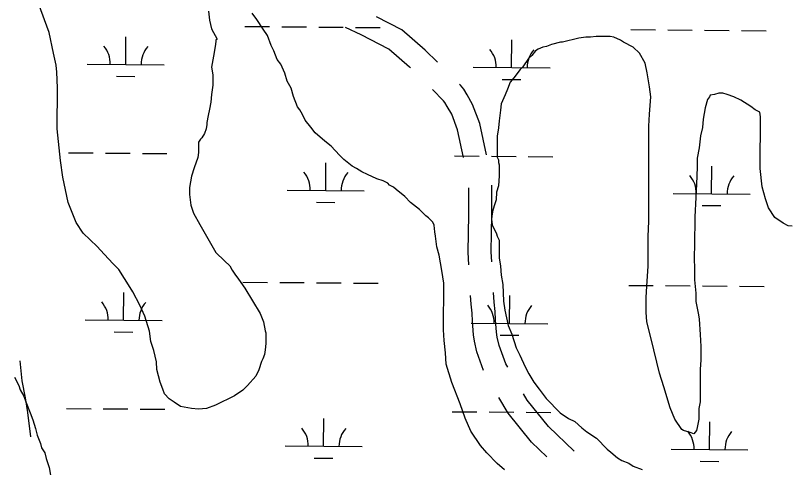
# Model space of a CAD drawing. Extents: x 3271442 to 3309282, y 752266 to 777610.
# Drawn here: x 3299179 to 3300185, y 770658 to 771246 of the extents above; entities that cross this region are included whole.
import ezdxf

# ---------------------------------------------------------------- set-up
doc = ezdxf.new("R2010")
doc.units = 0
for name, color, linetype in [('V-ROAD-CNTR', 7, 'Continuous'), ('V-SITE-VEGE', 7, 'Continuous'), ('V-WETL-SWMP', 7, 'Continuous')]:
    doc.layers.add(name, color=color, linetype=linetype)

msp = doc.modelspace()

# ---------------------------------------------------------------- linework, layer by layer
at = {"layer": 'V-ROAD-CNTR'}
for points in [[(3299727.6, 771185.6), (3299711.5, 771201.4), (3299681, 771227.7), (3299648, 771244.7)], [(3299692.2, 771178.4), (3299691.2, 771179.4), (3299664.1, 771202.7), (3299628.3, 771221.1), (3299607.9, 771230.9)], [(3299761.2, 771061.5), (3299753.6, 771097.5), (3299745.9, 771117.9), (3299740.1, 771128.1), (3299737, 771133.4), (3299735.3, 771135.5), (3299720.7, 771150.3)], [(3299791.1, 771065.1), (3299782.5, 771106), (3299773.1, 771130.6), (3299766.1, 771143.1), (3299761.6, 771150.7), (3299757.5, 771155.6), (3299755.9, 771157.3)], [(3299768.2, 770922.3), (3299767.3, 770938.4), (3299768.2, 770987.7), (3299768.1, 771022.3)], [(3299798, 770926), (3299797.3, 770938.9), (3299798.2, 770987.5), (3299798, 771025.9)], [(3299787.4, 770784.6), (3299778.4, 770808.9), (3299775.7, 770822.6), (3299774.3, 770831.1), (3299773.1, 770848.7), (3299772.5, 770859.1), (3299771.2, 770871), (3299770.5, 770882.4)], [(3299818.8, 770788.8), (3299816.1, 770793.4), (3299807.4, 770817), (3299805.2, 770827.9), (3299804.1, 770834.6), (3299803, 770850.5), (3299802.5, 770861.6), (3299801.1, 770873.6), (3299800.3, 770886)], [(3299184.2, 770797.3), (3299184.9, 770788.5), (3299187, 770771.2), (3299191.1, 770748.9), (3299194, 770729.9), (3299198.1, 770698.3)], [(3299869.6, 770672.4), (3299849.7, 770691.6), (3299819.2, 770729), (3299807, 770749.7)], [(3299905.2, 770679.8), (3299871.8, 770712), (3299843.9, 770746.2), (3299839.1, 770754.3)]]:
    msp.add_lwpolyline(points, dxfattribs=at)
at = {"layer": 'V-SITE-VEGE'}
for p, q in [((3299222.3, 771224.1), (3299208.3, 771262.2)), ((3299429.4, 771252.1), (3299431, 771240.5)), ((3299431, 771240.5), (3299433.5, 771228.9)), ((3299492.3, 771241.2), (3299486.5, 771249.5)), ((3299500.6, 771228.8), (3299492.3, 771241.2)), ((3299228.1, 771197.6), (3299222.3, 771224.1)), ((3299433.5, 771228.9), (3299440.9, 771215.6)), ((3299506.4, 771220.5), (3299500.6, 771228.8)), ((3299511.3, 771207.3), (3299506.4, 771220.5)), ((3299439.3, 771213.1), (3299438.5, 771209)), ((3299440.9, 771215.6), (3299439.3, 771214.8)), ((3299439.3, 771214.8), (3299439.3, 771213.1)), ((3299887.4, 771211.8), (3299875.8, 771208.5)), ((3299889.8, 771211.8), (3299887.4, 771211.8)), ((3299911.4, 771216.8), (3299889.8, 771211.8)), ((3299920.5, 771218.4), (3299911.4, 771216.8)), ((3299926.3, 771218.4), (3299920.5, 771218.4)), ((3299933.7, 771219.2), (3299926.3, 771218.4)), ((3299952, 771219.2), (3299933.7, 771219.2)), ((3299956.9, 771218.4), (3299952, 771219.2)), ((3299965.2, 771214.2), (3299956.9, 771218.4)), ((3299969.3, 771211.7), (3299965.2, 771214.2)), ((3299981.8, 771205.1), (3299969.3, 771211.7)), ((3299438.5, 771209), (3299436.8, 771198.2)), ((3299514.6, 771200.6), (3299511.3, 771207.3)), ((3299518.8, 771189), (3299514.6, 771200.6)), ((3299855, 771200.3), (3299850.1, 771194.5)), ((3299858.4, 771202.8), (3299855, 771200.3)), ((3299864.2, 771205.2), (3299858.4, 771202.8)), ((3299869.1, 771206.1), (3299864.2, 771205.2)), ((3299875.8, 771208.5), (3299869.1, 771206.1)), ((3299990, 771197.6), (3299981.8, 771205.1)), ((3299231.4, 771181.9), (3299228.1, 771197.6)), ((3299436.8, 771198.2), (3299433.5, 771179.2)), ((3299845.9, 771190.3), (3299838.5, 771179.6)), ((3299850.1, 771194.5), (3299845.9, 771190.3)), ((3299997.5, 771184.4), (3299990, 771197.6)), ((3299232.2, 771172.8), (3299231.4, 771181.9)), ((3299523.7, 771183.2), (3299518.8, 771189)), ((3299528.7, 771171.6), (3299523.7, 771183.2)), ((3299999.9, 771172), (3299997.5, 771184.4)), ((3299233, 771152.1), (3299232.2, 771172.8)), ((3299433.5, 771179.2), (3299435.1, 771169.2)), ((3299532, 771160.9), (3299528.7, 771171.6)), ((3299835.1, 771176.3), (3299826.8, 771165.5)), ((3299838.5, 771179.6), (3299835.1, 771176.3)), ((3300003.2, 771153.7), (3299999.9, 771172)), ((3299435.1, 771169.2), (3299435.1, 771156)), ((3299537, 771151.7), (3299532, 771160.9)), ((3299826.8, 771165.5), (3299821.9, 771159.7)), ((3299232.9, 771099.1), (3299233, 771152.1)), ((3299435.1, 771156), (3299433.4, 771143.6)), ((3299540.3, 771141), (3299537, 771151.7)), ((3299818.5, 771150.6), (3299815.2, 771143.2)), ((3299821.9, 771159.7), (3299818.5, 771150.6)), ((3300004.9, 771140.5), (3300003.2, 771153.7)), ((3299433.4, 771143.6), (3299432.6, 771133.6)), ((3299545.2, 771127.7), (3299540.3, 771141)), ((3299815.2, 771143.2), (3299810.2, 771131.6)), ((3300003.2, 771118.1), (3300004.9, 771140.5)), ((3300081.1, 771140.4), (3300078.6, 771137.1)), ((3300081.9, 771142.9), (3300081.1, 771140.4)), ((3300087.7, 771143.7), (3300081.9, 771142.9)), ((3300093.5, 771145.4), (3300087.7, 771143.7)), ((3300098.5, 771145.4), (3300093.5, 771145.4)), ((3300104.3, 771143.7), (3300098.5, 771145.4)), ((3300112.6, 771140.4), (3300104.3, 771143.7)), ((3300121.7, 771136.2), (3300112.6, 771140.4)), ((3299432.6, 771133.6), (3299430.9, 771124.5)), ((3299810.2, 771131.6), (3299809.4, 771123.3)), ((3300078.6, 771137.1), (3300075.3, 771126.3)), ((3300134.9, 771127.9), (3300121.7, 771136.2)), ((3299430.9, 771124.5), (3299429.2, 771116.2)), ((3299548.5, 771123.6), (3299545.2, 771127.7)), ((3299551.8, 771117.8), (3299548.5, 771123.6)), ((3299809.4, 771123.3), (3299807.7, 771109.2)), ((3300075.3, 771126.3), (3300072.8, 771111.4)), ((3300140.7, 771123.8), (3300134.9, 771127.9)), ((3300146.5, 771120.5), (3300140.7, 771123.8)), ((3300147.3, 771114.7), (3300146.5, 771120.5)), ((3299429.2, 771116.2), (3299427.6, 771107.1)), ((3299555.1, 771110.3), (3299551.8, 771117.8)), ((3299562.6, 771101.2), (3299555.1, 771110.3)), ((3300002.4, 771102.4), (3300003.2, 771118.1)), ((3300072.8, 771111.4), (3300071.9, 771100.7)), ((3300147.2, 771047.6), (3300147.3, 771114.7)), ((3299427.6, 771104.7), (3299426.7, 771098.9)), ((3299427.6, 771107.1), (3299427.6, 771104.7)), ((3299568.4, 771093.7), (3299562.6, 771101.2)), ((3299806.9, 771100.1), (3299805.2, 771089.3)), ((3299807.7, 771109.2), (3299806.9, 771100.1)), ((3300002.2, 770979), (3300002.4, 771102.4)), ((3300071.9, 771100.7), (3300069.4, 771089.9)), ((3299237, 771057.6), (3299232.9, 771099.1)), ((3299424.3, 771093.1), (3299420.9, 771087.3)), ((3299426.7, 771098.9), (3299424.3, 771093.1)), ((3299580.8, 771083), (3299568.4, 771093.7)), ((3299805.2, 771089.3), (3299805.2, 771081.9)), ((3300069.4, 771089.9), (3300067.8, 771074.2)), ((3299419.3, 771085.6), (3299416.8, 771081.5)), ((3299416.8, 771081.5), (3299416.8, 771076.5)), ((3299420.9, 771087.3), (3299419.3, 771085.6)), ((3299589, 771076.3), (3299580.8, 771083)), ((3299805.2, 771081.9), (3299805.2, 771062)), ((3299416.8, 771076.5), (3299416.8, 771068.2)), ((3299599.8, 771064.7), (3299589, 771076.3)), ((3300067.8, 771074.2), (3300065.3, 771060.9)), ((3299415.9, 771061.6), (3299411, 771048.3)), ((3299416.8, 771068.2), (3299415.9, 771061.6)), ((3299605.6, 771058.9), (3299599.8, 771064.7)), ((3299805.2, 771062), (3299806.9, 771058.7)), ((3300065.3, 771060.9), (3300065.2, 771049.3)), ((3299240.3, 771036.1), (3299237, 771057.6)), ((3299616.4, 771050.6), (3299605.6, 771058.9)), ((3299622.1, 771047.3), (3299616.4, 771050.6)), ((3299806.9, 771058.7), (3299806.8, 771055.4)), ((3299806.8, 771055.4), (3299807.7, 771052.1)), ((3299807.7, 771052.1), (3299807.7, 771038)), ((3300065.2, 771049.3), (3300064.4, 771027)), ((3299411, 771048.3), (3299407.6, 771037.6)), ((3299628.8, 771043.1), (3299622.1, 771047.3)), ((3299636.2, 771039.8), (3299628.8, 771043.1)), ((3299648.6, 771034), (3299636.2, 771039.8)), ((3300149.7, 771023.6), (3300147.2, 771047.6)), ((3299246.9, 771003), (3299240.3, 771036.1)), ((3299407.6, 771037.6), (3299405.1, 771022.7)), ((3299656.9, 771031.5), (3299648.6, 771034)), ((3299662.7, 771028.2), (3299656.9, 771031.5)), ((3299807.7, 771038), (3299806.8, 771024.7)), ((3299405.1, 771022.7), (3299405.1, 771013.6)), ((3299665.2, 771025.7), (3299662.7, 771028.2)), ((3299670.2, 771023.2), (3299665.2, 771025.7)), ((3299673.5, 771019.9), (3299670.2, 771023.2)), ((3299685.1, 771010.8), (3299673.5, 771019.9)), ((3299806.8, 771024.7), (3299804.3, 771016.5)), ((3300064.4, 771027), (3300063.5, 771009.6)), ((3300153.8, 771007.8), (3300149.7, 771023.6)), ((3299405.1, 771013.6), (3299406.8, 770999.5)), ((3299692.5, 771003.3), (3299685.1, 771010.8)), ((3299804.3, 771016.5), (3299803.5, 771006.5)), ((3300063.5, 771009.6), (3300061.9, 770984.7)), ((3299257.7, 770977.3), (3299246.9, 771003)), ((3299406.8, 770999.5), (3299410.1, 770989.5)), ((3299704.1, 770994.2), (3299692.5, 771003.3)), ((3299801.8, 771001.6), (3299799.3, 770993.3)), ((3299803.5, 771006.5), (3299801.8, 771001.6)), ((3300157.9, 770996.2), (3300153.8, 771007.8)), ((3299410.1, 770989.5), (3299418.3, 770974.6)), ((3299712.4, 770985.9), (3299704.1, 770994.2)), ((3299799.3, 770993.3), (3299798.5, 770988.3)), ((3300166.2, 770983.8), (3300157.9, 770996.2)), ((3299715.7, 770983.4), (3299712.4, 770985.9)), ((3299721.5, 770977.6), (3299715.7, 770983.4)), ((3299798.5, 770988.3), (3299797.7, 770981.7)), ((3299797.7, 770981.7), (3299798.5, 770974.2)), ((3300001.4, 770959.1), (3300002.2, 770979)), ((3300061.9, 770984.7), (3300061.8, 770947.4)), ((3300177, 770976.3), (3300166.2, 770983.8)), ((3299266.8, 770963.2), (3299257.7, 770977.3)), ((3299418.3, 770974.6), (3299439, 770938.2)), ((3299723.1, 770973.5), (3299721.5, 770977.6)), ((3299723.9, 770965.2), (3299723.1, 770973.5)), ((3299798.5, 770974.2), (3299804.3, 770962.6)), ((3300183.6, 770973), (3300177, 770976.3)), ((3300188.6, 770972.2), (3300183.6, 770973)), ((3299285, 770945.8), (3299266.8, 770963.2)), ((3299724.8, 770959.4), (3299723.9, 770965.2)), ((3299726.4, 770945.3), (3299724.8, 770959.4)), ((3299804.3, 770962.6), (3299805.1, 770959.3)), ((3299805.1, 770959.3), (3299807.6, 770954.3)), ((3300001.3, 770920.2), (3300001.4, 770959.1)), ((3299807.6, 770954.3), (3299807.5, 770931.2)), ((3299294.1, 770935.8), (3299285, 770945.8)), ((3299729.7, 770934.5), (3299726.4, 770945.3)), ((3300061.8, 770947.4), (3300061, 770933.4)), ((3299305.6, 770923.4), (3299294.1, 770935.8)), ((3299439, 770938.2), (3299450.6, 770927.4)), ((3299733, 770914.7), (3299729.7, 770934.5)), ((3299807.5, 770931.2), (3299809.2, 770920.4)), ((3300061, 770933.4), (3300061.8, 770914.3)), ((3299313.1, 770915.9), (3299305.6, 770923.4)), ((3299450.6, 770927.4), (3299457.2, 770920.8)), ((3299457.2, 770920.8), (3299460.5, 770915)), ((3299809.2, 770920.4), (3299810, 770908.8)), ((3299999.7, 770894.5), (3300001.3, 770920.2)), ((3299320.5, 770904.3), (3299313.1, 770915.9)), ((3299460.5, 770915), (3299463.8, 770910)), ((3299463.8, 770910), (3299468.8, 770903.3)), ((3299735.5, 770898.1), (3299733, 770914.7)), ((3299810, 770908.8), (3299812.5, 770896.4)), ((3300061.8, 770914.3), (3300061.8, 770902.7)), ((3299325.5, 770896), (3299320.5, 770904.3)), ((3299468.8, 770903.3), (3299477, 770891.7)), ((3299735.4, 770837.6), (3299735.5, 770898.1)), ((3300061.8, 770902.7), (3300063.4, 770885.3)), ((3299331.3, 770886.9), (3299325.5, 770896)), ((3299477, 770891.7), (3299496.9, 770858.6)), ((3299812.5, 770896.4), (3299813.3, 770874.8)), ((3299998.8, 770879.6), (3299999.7, 770894.5)), ((3299340.4, 770869.5), (3299331.3, 770886.9)), ((3299998.8, 770860.5), (3299998.8, 770879.6)), ((3300063.4, 770885.3), (3300063.4, 770874.6)), ((3299347, 770855.4), (3299340.4, 770869.5)), ((3299813.3, 770874.8), (3299814.9, 770863.2)), ((3300063.4, 770874.6), (3300066.7, 770857.2)), ((3299496.9, 770858.6), (3299501, 770847.8)), ((3299814.9, 770863.2), (3299819.1, 770843.3)), ((3299999.6, 770848.1), (3299998.8, 770860.5)), ((3299352.8, 770835.6), (3299347, 770855.4)), ((3299501, 770847.8), (3299503.5, 770836.2)), ((3300005.4, 770825.8), (3299999.6, 770848.1)), ((3300066.7, 770857.2), (3300067.5, 770851.4)), ((3300067.5, 770851.4), (3300069.2, 770831.5)), ((3299736.2, 770823.6), (3299735.4, 770837.6)), ((3299819.1, 770843.3), (3299824, 770831.7)), ((3299354.4, 770822.3), (3299352.8, 770835.6)), ((3299503.5, 770836.2), (3299504.3, 770833.7)), ((3299504.3, 770833.7), (3299504.3, 770819.7)), ((3299824, 770831.7), (3299829.8, 770814.3)), ((3300069.2, 770831.5), (3300070, 770815.8)), ((3299358.5, 770810.7), (3299354.4, 770822.3)), ((3299504.3, 770819.7), (3299503.5, 770811.4)), ((3299737.8, 770807.8), (3299736.2, 770823.6)), ((3300016.1, 770781), (3300005.4, 770825.8)), ((3299361.8, 770795.8), (3299358.5, 770810.7)), ((3299503.5, 770811.4), (3299502.6, 770805.6)), ((3299738.7, 770792.9), (3299737.8, 770807.8)), ((3299829.8, 770814.3), (3299834.7, 770804.4)), ((3300070, 770815.8), (3300069.9, 770798.4)), ((3299500.1, 770799.8), (3299498.5, 770796.5)), ((3299502.6, 770805.6), (3299500.1, 770799.8)), ((3299834.7, 770804.4), (3299841.4, 770789.5)), ((3300069.9, 770798.4), (3300069.1, 770785.9)), ((3299362.6, 770785.9), (3299361.8, 770795.8)), ((3299498.5, 770796.5), (3299495.2, 770785.7)), ((3299746.1, 770768.9), (3299738.7, 770792.9)), ((3299841.4, 770789.5), (3299846.3, 770780.4)), ((3299366.8, 770769.3), (3299362.6, 770785.9)), ((3299491, 770777.4), (3299480.2, 770765)), ((3299495.2, 770785.7), (3299491, 770777.4)), ((3299846.3, 770780.4), (3299852.9, 770769.6)), ((3300021.9, 770763.6), (3300016.1, 770781)), ((3300069.1, 770785.9), (3300069.1, 770743.7)), ((3299177.1, 770776.1), (3299182.9, 770765.3)), ((3299370.1, 770760.2), (3299366.8, 770769.3)), ((3299756.8, 770741.5), (3299746.1, 770768.9)), ((3299852.9, 770769.6), (3299859.5, 770760.5)), ((3299182.9, 770765.3), (3299184.5, 770759.5)), ((3299184.5, 770759.5), (3299189.5, 770751.3)), ((3299372.5, 770754.4), (3299370.1, 770760.2)), ((3299474.4, 770759.2), (3299463.6, 770751.8)), ((3299480.2, 770765), (3299474.4, 770759.2)), ((3299859.5, 770760.5), (3299868.6, 770748.1)), ((3300030.1, 770736.3), (3300021.9, 770763.6)), ((3299189.5, 770751.3), (3299192, 770743.8)), ((3299378.3, 770747.7), (3299372.5, 770754.4)), ((3299385, 770743.6), (3299378.3, 770747.7)), ((3299463.6, 770751.8), (3299438.8, 770739.4)), ((3299868.6, 770748.1), (3299886.8, 770729.8)), ((3299192, 770743.8), (3299197.8, 770729.7)), ((3299393.2, 770737.8), (3299385, 770743.6)), ((3299407.3, 770735.3), (3299393.2, 770737.8)), ((3299438.8, 770739.4), (3299427.2, 770735.3)), ((3299763.4, 770722.5), (3299756.8, 770741.5)), ((3300069.1, 770743.7), (3300067.4, 770735.4)), ((3299197.8, 770729.7), (3299201.1, 770720.6)), ((3299416.4, 770734.4), (3299407.3, 770735.3)), ((3299427.2, 770735.3), (3299416.4, 770734.4)), ((3299886.8, 770729.8), (3299897.6, 770722.3)), ((3300035.9, 770721.4), (3300030.1, 770736.3)), ((3300067.4, 770735.4), (3300067.4, 770721.3)), ((3299201.1, 770720.6), (3299204.4, 770709)), ((3299770.9, 770705.9), (3299763.4, 770722.5)), ((3299897.6, 770722.3), (3299905.9, 770718.2)), ((3299905.9, 770718.2), (3299915, 770709.9)), ((3300045, 770708.1), (3300035.9, 770721.4)), ((3300067.4, 770721.3), (3300064.9, 770710.6)), ((3299204.4, 770709), (3299206.8, 770700.7)), ((3299915, 770709.9), (3299921.6, 770704.9)), ((3300047.5, 770706.4), (3300045, 770708.1)), ((3300064.9, 770710.6), (3300064.1, 770706.4)), ((3299206.8, 770700.7), (3299211, 770689.9)), ((3299783.3, 770686.9), (3299770.9, 770705.9)), ((3299921.6, 770704.9), (3299934, 770696.6)), ((3300055.8, 770704), (3300047.5, 770706.4)), ((3300060.7, 770702.3), (3300055.8, 770704)), ((3300064.1, 770706.4), (3300060.7, 770702.3)), ((3299211, 770689.9), (3299212.6, 770684.1)), ((3299791.5, 770677.7), (3299783.3, 770686.9)), ((3299934, 770696.6), (3299948.1, 770682.5)), ((3299212.6, 770684.1), (3299216.8, 770677.5)), ((3299216.8, 770677.5), (3299218.4, 770670.1)), ((3299804.8, 770663.6), (3299791.5, 770677.7)), ((3299948.1, 770682.5), (3299953, 770678.4)), ((3299953, 770678.4), (3299961.3, 770670.9)), ((3299218.4, 770670.1), (3299222.5, 770658.5)), ((3299961.3, 770670.9), (3299967.1, 770667.6)), ((3299967.1, 770667.6), (3299976.2, 770664.3)), ((3299222.5, 770658.5), (3299225.8, 770638.6)), ((3299814.7, 770655.3), (3299804.8, 770663.6)), ((3299976.2, 770664.3), (3299982, 770660.1)), ((3299982, 770660.1), (3299993.6, 770656))]:
    msp.add_line(p, q, dxfattribs=at)
at = {"layer": 'V-WETL-SWMP'}
for p, q in [((3299476.9, 771232.2), (3299508.9, 771232)), ((3299524.9, 771231.8), (3299556.9, 771231.6)), ((3299572.9, 771231.4), (3299604.9, 771231.2)), ((3299620.9, 771231), (3299652.9, 771230.8)), ((3299978.8, 771228.1), (3300010.8, 771227.8)), ((3300026.8, 771227.7), (3300058.8, 771227.4)), ((3300074.8, 771227.3), (3300106.8, 771227)), ((3300122.8, 771226.9), (3300154.8, 771226.6)), ((3299321.9, 771182.8), (3299322.2, 771218.8)), ((3299823.8, 771178.6), (3299824.1, 771214.6)), ((3299271.9, 771183.2), (3299371.9, 771182.3)), ((3299773.8, 771179), (3299873.8, 771178.2)), ((3299309.8, 771167.4), (3299333.8, 771167.2)), ((3299811.7, 771163.3), (3299835.7, 771163.1)), ((3299247.6, 771067.9), (3299279.6, 771067.7)), ((3299295.6, 771067.5), (3299327.6, 771067.3)), ((3299343.6, 771067.1), (3299375.6, 771066.9)), ((3299749.5, 771063.8), (3299781.5, 771063.5)), ((3299797.5, 771063.4), (3299829.5, 771063.1)), ((3299845.5, 771063), (3299877.5, 771062.7)), ((3299582, 771018.7), (3299582.3, 771054.7)), ((3300083.9, 771014.6), (3300084.2, 771050.6)), ((3299532, 771019.2), (3299632, 771018.3)), ((3300033.9, 771015), (3300133.9, 771014.2)), ((3299569.9, 771003.4), (3299593.9, 771003.2)), ((3300071.8, 770999.3), (3300095.8, 770999.1)), ((3299474.2, 770899.6), (3299506.2, 770899.3)), ((3299522.2, 770899.2), (3299554.2, 770898.9)), ((3299570.2, 770898.8), (3299602.2, 770898.5)), ((3299618.2, 770898.4), (3299650.2, 770898.1)), ((3299976.1, 770895.4), (3300008.1, 770895.2)), ((3300024.1, 770895), (3300056.1, 770894.8)), ((3300072.1, 770894.6), (3300104.1, 770894.4)), ((3300120.1, 770894.2), (3300152.1, 770894)), ((3299319.2, 770850.1), (3299319.5, 770886.1)), ((3299821.1, 770846), (3299821.4, 770882)), ((3299269.2, 770850.5), (3299369.2, 770849.7)), ((3299771.1, 770846.4), (3299871.1, 770845.5)), ((3299307.1, 770834.8), (3299331.1, 770834.6)), ((3299809, 770830.6), (3299833, 770830.4)), ((3299244.8, 770735.3), (3299276.8, 770735)), ((3299292.8, 770734.9), (3299324.8, 770734.6)), ((3299340.8, 770734.5), (3299372.8, 770734.2)), ((3299746.7, 770731.1), (3299778.7, 770730.9)), ((3299794.7, 770730.7), (3299826.7, 770730.5)), ((3299842.7, 770730.3), (3299874.7, 770730.1)), ((3299579.3, 770686.1), (3299579.6, 770722.1)), ((3300081.2, 770682), (3300081.5, 770718)), ((3299529.3, 770686.5), (3299629.3, 770685.7)), ((3300031.2, 770682.4), (3300131.2, 770681.5)), ((3299567.2, 770670.8), (3299591.2, 770670.6)), ((3300069.1, 770666.6), (3300093.1, 770666.4))]:
    msp.add_line(p, q, dxfattribs=at)
for centre, start, end in [((3299266.7, 771183.7), 358.7563, 40.2999), ((3299377.2, 771182.8), 138.7563, 180.2999), ((3299768.6, 771179.6), 358.7563, 40.2999), ((3299879.1, 771178.6), 138.7563, 180.2999), ((3299526.8, 771019.7), 358.7563, 40.2999), ((3299637.3, 771018.8), 138.7563, 180.2999), ((3300028.7, 771015.5), 358.7563, 40.2999), ((3300139.2, 771014.6), 138.7563, 180.2999), ((3299264, 770851), 358.7563, 40.2999), ((3299374.4, 770850.1), 138.7563, 180.2999), ((3299765.9, 770846.9), 358.7563, 40.2999), ((3299876.3, 770846), 138.7563, 180.2999), ((3299524.1, 770687), 358.7563, 40.2999), ((3299634.5, 770686.1), 138.7563, 180.2999), ((3300026, 770682.9), 358.7563, 40.2999), ((3300136.4, 770682), 138.7563, 180.2999)]:
    msp.add_arc(centre, 35.2, start, end, dxfattribs=at)

doc.saveas('drawing.dxf')
